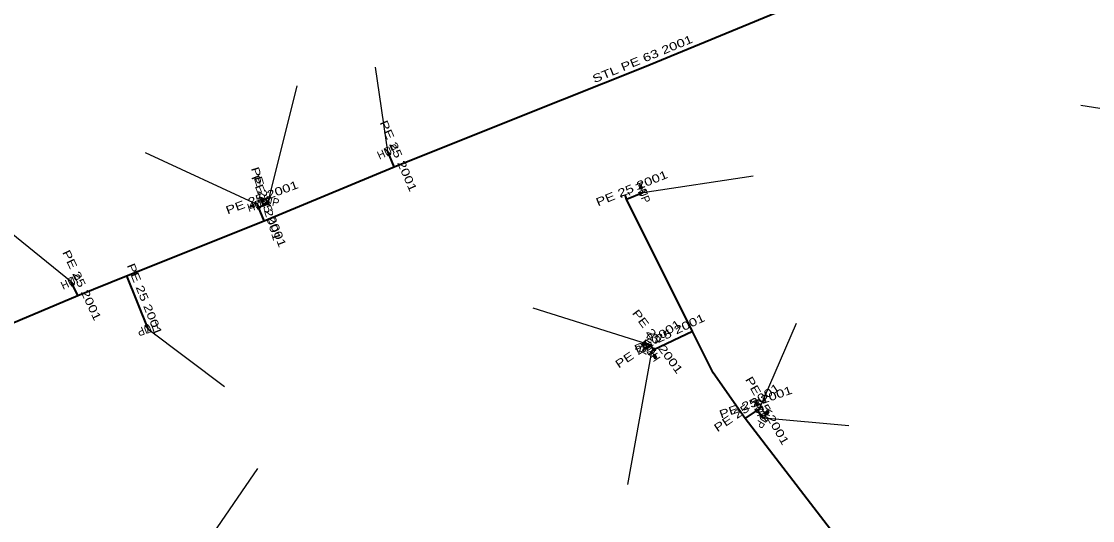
# Model space of a CAD drawing. Extents: x -737484 to -734496, y -1033882 to -1030666.
# Drawn here: x -735034.9 to -734902.5, y -1033478.6 to -1033417 of the extents above; entities that cross this region are included whole.
import ezdxf
from ezdxf.enums import TextEntityAlignment as Align

# ---------------------------------------------------------------- set-up
doc = ezdxf.new("R2010")
doc.units = 0
doc.header["$LTSCALE"] = 0.4
for name, color, linetype, lineweight in [('1', 7, 'Continuous', 13), ('22', 7, 'Continuous', 25), ('5', 7, 'Continuous', 35), ('7', 7, 'Continuous', 35)]:
    doc.layers.add(name, color=color, linetype=linetype, lineweight=lineweight)
doc.layers.add('2', color=7, linetype='Continuous')

msp = doc.modelspace()

# ---------------------------------------------------------------- linework, layer by layer
at = {"layer": '1'}
for p, q in [((-734958.205, -1033437.568), (-734958.336, -1033437.244)), ((-734958.06, -1033438.13), (-734958.247, -1033437.666)), ((-735004.896, -1033438.957), (-735005.239, -1033438.884)), ((-735004.35, -1033439.15), (-735004.839, -1033439.046)), ((-735006.221, -1033439.766), (-735006.556, -1033439.868)), ((-735005.65, -1033439.67), (-735006.128, -1033439.816)), ((-734957.836, -1033457.322), (-734958, -1033457.631)), ((-734957.5, -1033456.85), (-734957.734, -1033457.291)), ((-734957.01, -1033457.75), (-734956.73, -1033458.164)), ((-734956.75, -1033458.268), (-734956.554, -1033458.558)), ((-734943.855, -1033464.374), (-734943.997, -1033464.054)), ((-734943.69, -1033464.93), (-734943.893, -1033464.473)), ((-734943.09, -1033465.98), (-734942.832, -1033465.551)), ((-734942.729, -1033465.525), (-734942.549, -1033465.225))]:
    msp.add_line(p, q, dxfattribs=at)
for points in [[(-734989.996, -1033432.704), (-734989.63, -1033432.541), (-734989.589, -1033433.618), (-734989.223, -1033433.455)], [(-734957.671, -1033437.756), (-734957.521, -1033438.127), (-734958.598, -1033438.13), (-734958.448, -1033438.501)], [(-734958.434, -1033437.202), (-734958.573, -1033437.259), (-734958.386, -1033437.722), (-734958.247, -1033437.666)], [(-734958.434, -1033437.202), (-734958.295, -1033437.146), (-734958.108, -1033437.61), (-734958.247, -1033437.666)], [(-734958.386, -1033437.224), (-734958.316, -1033437.196), (-734958.157, -1033437.59), (-734958.226, -1033437.618)], [(-735005.987, -1033439.25), (-735005.604, -1033439.133), (-735005.695, -1033440.206), (-735005.312, -1033440.089)], [(-735005.328, -1033438.942), (-735005.359, -1033439.088), (-735004.87, -1033439.192), (-735004.839, -1033439.046)], [(-735005.328, -1033438.942), (-735005.296, -1033438.795), (-735004.807, -1033438.899), (-735004.839, -1033439.046)], [(-735005.283, -1033438.913), (-735005.267, -1033438.84), (-735004.851, -1033438.928), (-735004.867, -1033439.002)], [(-735004.441, -1033438.619), (-735004.05, -1033438.702), (-735004.649, -1033439.597), (-735004.258, -1033439.68)], [(-735006.606, -1033439.962), (-735006.65, -1033439.818), (-735006.172, -1033439.672), (-735006.128, -1033439.816)], [(-735006.606, -1033439.962), (-735006.562, -1033440.105), (-735006.084, -1033439.959), (-735006.128, -1033439.816)], [(-735006.58, -1033439.915), (-735006.602, -1033439.844), (-735006.196, -1033439.719), (-735006.174, -1033439.791)], [(-735029.111, -1033448.781), (-735028.749, -1033448.612), (-735028.688, -1033449.687), (-735028.326, -1033449.518)], [(-735018.886, -1033455.347), (-735019.257, -1033455.497), (-735019.26, -1033454.42), (-735019.631, -1033454.57)], [(-734958.034, -1033456.791), (-734957.846, -1033456.438), (-734957.151, -1033457.261), (-734956.963, -1033456.908)], [(-734957.969, -1033457.732), (-734958.101, -1033457.662), (-734957.867, -1033457.221), (-734957.734, -1033457.291)], [(-734957.984, -1033457.682), (-734958.05, -1033457.646), (-734957.85, -1033457.271), (-734957.784, -1033457.306)], [(-734957.969, -1033457.732), (-734957.837, -1033457.803), (-734957.602, -1033457.361), (-734957.734, -1033457.291)], [(-734957.312, -1033458.195), (-734957.536, -1033457.863), (-734956.483, -1033457.636), (-734956.707, -1033457.304)], [(-734956.45, -1033458.579), (-734956.575, -1033458.662), (-734956.854, -1033458.248), (-734956.73, -1033458.164)], [(-734956.502, -1033458.568), (-734956.564, -1033458.61), (-734956.802, -1033458.257), (-734956.74, -1033458.215)], [(-734956.45, -1033458.579), (-734956.326, -1033458.495), (-734956.606, -1033458.08), (-734956.73, -1033458.164)], [(-734944.096, -1033464.016), (-734944.233, -1033464.077), (-734944.03, -1033464.534), (-734943.893, -1033464.473)], [(-734944.096, -1033464.016), (-734943.959, -1033463.955), (-734943.756, -1033464.412), (-734943.893, -1033464.473)], [(-734944.047, -1033464.036), (-734943.978, -1033464.005), (-734943.806, -1033464.393), (-734943.874, -1033464.424)], [(-734943.282, -1033464.578), (-734943.152, -1033464.956), (-734944.227, -1033464.903), (-734944.097, -1033465.281)], [(-734942.558, -1033466.065), (-734942.764, -1033466.407), (-734943.415, -1033465.55), (-734943.621, -1033465.892)], [(-734942.574, -1033465.122), (-734942.703, -1033465.045), (-734942.961, -1033465.474), (-734942.832, -1033465.551)], [(-734942.574, -1033465.122), (-734942.446, -1033465.2), (-734942.703, -1033465.628), (-734942.832, -1033465.551)], [(-734942.562, -1033465.174), (-734942.498, -1033465.213), (-734942.717, -1033465.577), (-734942.781, -1033465.538)]]:
    msp.add_lwpolyline(points, close=True, dxfattribs=at)
msp.add_lwpolyline([(-734960.648, -1033438.792), (-734960.725, -1033438.554), (-734959.774, -1033438.245), (-734959.697, -1033438.483)], dxfattribs=at)
at = {"layer": '22'}
for p, q in [((-734989.61, -1033433.08), (-734991.132, -1033422.641)), ((-735004.35, -1033439.15), (-735000.806, -1033424.982)), ((-734892.849, -1033429.169), (-734903.914, -1033427.384)), ((-735005.65, -1033439.67), (-735019.531, -1033433.252)), ((-734958.06, -1033438.129), (-734944.445, -1033436.085)), ((-735028.719, -1033449.15), (-735037.008, -1033442.458)), ((-734957.499, -1033456.85), (-734971.608, -1033452.425)), ((-735019.259, -1033454.959), (-735009.78, -1033462.102)), ((-734943.69, -1033464.93), (-734939.067, -1033454.275)), ((-734957.01, -1033457.75), (-734959.983, -1033474.21)), ((-734943.09, -1033465.979), (-734932.621, -1033466.928)), ((-735013.61, -1033483.77), (-735005.67, -1033472.203))]:
    msp.add_line(p, q, dxfattribs=at)
at = {"layer": '5'}
for points in [[(-735042.22, -1033456.86), (-735027.92, -1033450.86), (-735021.89, -1033448.42), (-735004.89, -1033441.65), (-735000, -1033439.618), (-734988.79, -1033434.96), (-734973.06, -1033428.66), (-734957.88, -1033422.63), (-734935.56, -1033413.41), (-734932.32, -1033412.04), (-734914.01, -1033404.47), (-734896.05, -1033397.2), (-734889.79, -1033394.87), (-734876.41, -1033389.06), (-734849.15, -1033377.86), (-734829.82, -1033369.94), (-734809.23, -1033361.56), (-734800.47, -1033357.83), (-734800.3, -1033357.79)], [(-734886.84, -1033526.23), (-734891.99, -1033522.23), (-734897.89, -1033517.48), (-734902.77, -1033513.28), (-734911.87, -1033506.52), (-734916.99, -1033501.82), (-734923.19, -1033494.5), (-734932.27, -1033483.13), (-734945.44, -1033466.05), (-734949.38, -1033460.4), (-734951.95, -1033455.3), (-734960.07, -1033438.95), (-734960.25, -1033438.4)]]:
    msp.add_lwpolyline(points, dxfattribs=at)
at = {"layer": '7'}
for p, q in [((-734988.79, -1033434.96), (-734989.61, -1033433.08)), ((-734960.07, -1033438.95), (-734958.06, -1033438.129)), ((-735005.56, -1033439.96), (-735005.65, -1033439.67)), ((-735004.89, -1033441.65), (-735005.56, -1033439.96)), ((-735021.89, -1033448.42), (-735019.259, -1033454.959)), ((-735027.92, -1033450.86), (-735028.719, -1033449.15)), ((-734951.95, -1033455.3), (-734956.73, -1033457.56)), ((-734956.73, -1033457.56), (-734957.01, -1033457.75)), ((-734945.44, -1033466.05), (-734943.89, -1033465)), ((-734943.89, -1033465), (-734943.69, -1033464.93))]:
    msp.add_line(p, q, dxfattribs=at)
for points in [[(-735005.56, -1033439.96), (-735004.43, -1033439.54), (-735004.35, -1033439.15)], [(-734956.73, -1033457.56), (-734957.1, -1033457.06), (-734957.499, -1033456.85)], [(-734943.89, -1033465), (-734943.46, -1033465.76), (-734943.09, -1033465.979)]]:
    msp.add_lwpolyline(points, dxfattribs=at)

# ---------------------------------------------------------------- texts
at = {"layer": '2', "width": 0.95}
for rotation, p in [(24, (-734989.4059, -1033433.5363)), (292, (-734958.523, -1033438.3162)), (17, (-735005.5037, -1033440.1482)), (348, (-735004.4535, -1033439.6388)), (25, (-735028.5078, -1033449.6024)), (202, (-735019.4462, -1033454.495)), (62, (-734957.057, -1033457.0842)), (124, (-734956.5949, -1033457.4701)), (289, (-734944.162, -1033465.0927)), (239, (-734943.5182, -1033465.721))]:
    msp.add_text('HUP', height=1, rotation=rotation, dxfattribs=at).set_placement(p, align=Align.CENTER)
at = {"layer": '5', "width": 1.35}
msp.add_text('STL PE 63 2001', height=1, rotation=22.445, dxfattribs=at).set_placement((-734957.9284, -1033422.1089), align=Align.CENTER)
at = {"layer": '7', "width": 1.35}
for rotation, p in [(293.565, (-734988.7414, -1033433.8201)), (287.241, (-735005.1271, -1033439.6663)), (291.626, (-735004.7597, -1033440.6207)), (22.218, (-734959.2536, -1033438.0755)), (20.389, (-735004.9822, -1033439.2119)), (295.044, (-735027.8655, -1033449.7928)), (291.918, (-735020.1105, -1033451.5024)), (306.501, (-734956.6466, -1033456.8311)), (25.305, (-734954.5537, -1033455.9773)), (34.16, (-734957.1507, -1033457.241)), (299.501, (-734943.1336, -1033465.3208)), (34.114, (-734944.9454, -1033465.111)), (19.29, (-734943.9547, -1033464.493))]:
    msp.add_text('PE 25 2001', height=1, rotation=rotation, dxfattribs=at).set_placement(p, align=Align.CENTER)

doc.saveas('drawing.dxf')
